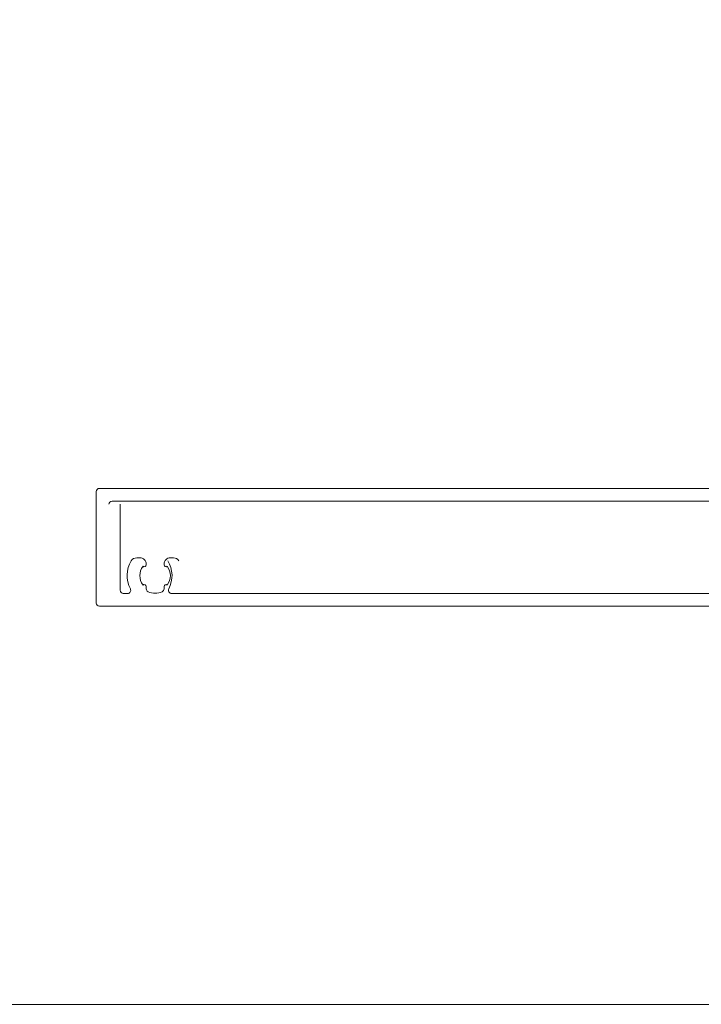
# Model space of a CAD drawing. Header units: millimetres. Extents: x 213386 to 506888, y 183055 to 450952.
# Tile 346 of 656: x 399403 to 399510, y 287719 to 287873. Entities that reach past the tile are written whole.
import ezdxf

# ---------------------------------------------------------------- set-up
doc = ezdxf.new("R2010")
doc.units = ezdxf.units.MM
doc.layers.add('FASÁDA DETAILNÍ', color=255, linetype='Continuous', lineweight=0)
doc.layers.add('NOVÁ TLUSTÁ', color=255, linetype='Continuous', lineweight=0)

msp = doc.modelspace()

# ---------------------------------------------------------------- linework, layer by layer
at = {"layer": 'FASÁDA DETAILNÍ'}
for points in [[(399538.23, 287799.66), (399415.22, 287799.66, 0.414214), (399414.72, 287799.16), (399414.72, 287781.66, 0.414214), (399415.22, 287781.16), (399533.76, 287781.16, -0.414214)], [(399416.72, 287797.16, -0.414214), (399417.22, 287797.66), (399530.89, 287797.66, -0.414214)], [(399418.47, 287797.16), (399418.47, 287783.66, 0.414214), (399418.97, 287783.16), (399419.63, 287783.16, 0.565741), (399420.07, 287783.89, -0.267763), (399420.22, 287788.29, -0.258777), (399421.07, 287788.76), (399421.56, 287788.76, -0.414214), (399422.56, 287787.76), (399422.56, 287787.65, -0.64518), (399422.06, 287787.43, 0.341732), (399422.06, 287784.49, -0.64518), (399422.56, 287784.27), (399422.56, 287783.9, 0.298217), (399422.86, 287783.44, 0.208712), (399425.06, 287783.44, 0.298217), (399425.36, 287783.9), (399425.36, 287784.27, -0.64518), (399425.85, 287784.49, 0.341732), (399425.85, 287787.43, -0.64518), (399425.36, 287787.65), (399425.36, 287787.76, -0.414214), (399426.36, 287788.76), (399426.84, 287788.76, -0.258777), (399427.69, 287788.29)], [(399520.56, 287783.16), (399426.54, 287783.16, -0.565741), (399426.1, 287783.89, 0.267763), (399425.94, 287788.29)]]:
    msp.add_lwpolyline(points, format="xyb", dxfattribs=at)
at = {"layer": 'NOVÁ TLUSTÁ', "ltscale": 5}
msp.add_lwpolyline([(394464.14, 288894.65), (394464.14, 287718.65), (399545.64, 287718.65)], dxfattribs=at)

doc.saveas('drawing.dxf')
